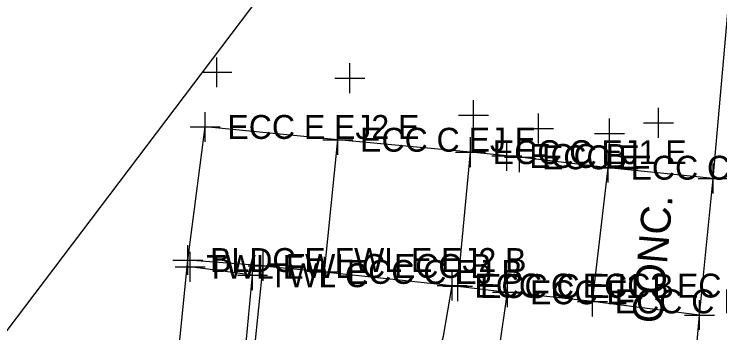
# Model space of a CAD drawing. Extents: x 1363693 to 1365209, y 422201 to 424153.
# Drawn here: x 1364210.69 to 1364257.92, y 423541.91 to 423563.23 of the extents above; entities that cross this region are included whole.
import ezdxf

# ---------------------------------------------------------------- set-up
doc = ezdxf.new("R2010")
doc.units = 0
for name, color, linetype in [('BD_X_Building', 7, 'Continuous'), ('DR_X_Storm_Sewer', 7, 'Continuous'), ('O-ALGN-TEXT-BASELINE-WERK-CL-RW', 7, 'Continuous'), ('OWNERS', 7, 'Continuous'), ('PV_X_Driveway', 7, 'Continuous'), ('PV_X_Joint', 7, 'Continuous'), ('RD_X_Text', 7, 'Continuous'), ('SV_X_Original_Ground', 7, 'Continuous'), ('SV_X_Random_Point', 7, 'Continuous'), ('SV_X_Shot_Marker', 7, 'Continuous')]:
    doc.layers.add(name, color=color, linetype=linetype)

msp = doc.modelspace()

# ---------------------------------------------------------------- linework, layer by layer
at = {"layer": 'BD_X_Building'}
for p, q in [((1364218.654, 423510.332), (1364222.308, 423546.781)), ((1364227.355, 423546.383), (1364222.308, 423546.781)), ((1364226.645, 423545.765), (1364222.469, 423546.324)), ((1364226.74, 423540.546), (1364227.355, 423546.383)), ((1364226.162, 423540.704), (1364226.645, 423545.765))]:
    msp.add_line(p, q, dxfattribs=at)
at = {"layer": 'DR_X_Storm_Sewer'}
msp.add_line((1364665.519, 424143.756), (1364125.751, 423430.49), dxfattribs=at)
at = {"layer": 'O-ALGN-TEXT-BASELINE-WERK-CL-RW'}
msp.add_lwpolyline([(1364246.856, 423440.603), (1364248.104, 423453.853), (1364248.377, 423456.684), (1364249.2, 423465.481), (1364251.088, 423485.954), (1364251.263, 423487.647), (1364251.52, 423490.318), (1364252.027, 423495.547), (1364252.167, 423496.873), (1364253.921, 423515.258), (1364256.29, 423540.114), (1364256.554, 423543.102), (1364257.462, 423552.231), (1364258.571, 423564.887)], dxfattribs=at)
at = {"layer": 'OWNERS'}
for points in [[(1364257.462, 423552.231), (1364250.444, 423552.957), (1364244.512, 423553.653)], [(1364256.554, 423543.102), (1364249.387, 423544.014), (1364243.706, 423544.621)]]:
    msp.add_lwpolyline(points, dxfattribs=at)
at = {"layer": 'PV_X_Driveway'}
for points in [[(1364244.512, 423553.653), (1364243.657, 423553.743), (1364241.225, 423553.995), (1364232.347, 423554.826), (1364223.467, 423555.683)], [(1364257.462, 423552.231), (1364250.444, 423552.957), (1364244.512, 423553.653)], [(1364227.355, 423546.383), (1364231.456, 423545.987), (1364239.994, 423545.072), (1364240.371, 423545.039), (1364243.706, 423544.621)], [(1364228.606, 423528.984), (1364230.115, 423528.791), (1364231.625, 423528.97), (1364233.047, 423529.51), (1364233.047, 423529.51), (1364234.666, 423530.74), (1364235.801, 423532.426), (1364235.801, 423532.426), (1364237.301, 423535.338), (1364238.501, 423538.385), (1364238.501, 423538.385), (1364239.424, 423541.689), (1364239.994, 423545.072), (1364239.994, 423545.072)], [(1364228.245, 423525.134), (1364230.421, 423524.942), (1364232.588, 423525.223), (1364234.644, 423525.962), (1364234.644, 423525.962), (1364236.522, 423527.149), (1364238.095, 423528.717), (1364239.288, 423530.591), (1364239.288, 423530.591), (1364240.873, 423533.703), (1364242.131, 423536.96), (1364242.131, 423536.96), (1364243.139, 423540.745), (1364243.706, 423544.621), (1364243.706, 423544.621)], [(1364256.554, 423543.102), (1364249.387, 423544.014), (1364243.706, 423544.621)]]:
    msp.add_lwpolyline(points, dxfattribs=at)
at = {"layer": 'PV_X_Joint'}
for p, q in [((1364222.308, 423546.781), (1364223.467, 423555.683)), ((1364231.456, 423545.987), (1364232.347, 423554.826)), ((1364240.371, 423545.039), (1364241.225, 423553.995)), ((1364249.387, 423544.014), (1364250.444, 423552.957))]:
    msp.add_line(p, q, dxfattribs=at)
at = {"layer": 'SV_X_Original_Ground'}
for p, q in [((1364224.248, 423558.338), (1364224.248, 423560.338)), ((1364233.16, 423557.944), (1364233.16, 423559.944)), ((1364223.248, 423559.338), (1364225.248, 423559.338)), ((1364232.16, 423558.944), (1364234.16, 423558.944)), ((1364241.431, 423555.479), (1364241.431, 423557.479)), ((1364253.811, 423554.963), (1364253.811, 423556.963)), ((1364240.431, 423556.479), (1364242.431, 423556.479)), ((1364245.771, 423554.583), (1364245.771, 423556.583)), ((1364250.531, 423554.253), (1364250.531, 423556.253)), ((1364252.811, 423555.963), (1364254.811, 423555.963)), ((1364244.771, 423555.583), (1364246.771, 423555.583)), ((1364249.531, 423555.253), (1364251.531, 423555.253))]:
    msp.add_line(p, q, dxfattribs=at)
at = {"layer": 'SV_X_Random_Point'}
for p, q in [((1364222.308, 423545.781), (1364222.308, 423547.781)), ((1364222.469, 423545.324), (1364222.469, 423547.324)), ((1364227.355, 423545.383), (1364227.355, 423547.383)), ((1364221.308, 423546.781), (1364223.308, 423546.781)), ((1364226.645, 423544.765), (1364226.645, 423546.765)), ((1364221.469, 423546.324), (1364223.469, 423546.324)), ((1364226.355, 423546.383), (1364228.355, 423546.383)), ((1364225.645, 423545.765), (1364227.645, 423545.765))]:
    msp.add_line(p, q, dxfattribs=at)
at = {"layer": 'SV_X_Shot_Marker'}
for p, q in [((1364223.467, 423554.683), (1364223.467, 423556.683)), ((1364222.467, 423555.683), (1364224.467, 423555.683)), ((1364232.347, 423553.826), (1364232.347, 423555.826)), ((1364241.225, 423552.995), (1364241.225, 423554.995)), ((1364231.347, 423554.826), (1364233.347, 423554.826)), ((1364243.657, 423552.743), (1364243.657, 423554.743)), ((1364244.512, 423552.653), (1364244.512, 423554.653)), ((1364240.225, 423553.995), (1364242.225, 423553.995)), ((1364242.657, 423553.743), (1364244.657, 423553.743)), ((1364243.512, 423553.653), (1364245.512, 423553.653)), ((1364250.444, 423551.957), (1364250.444, 423553.957)), ((1364257.462, 423551.231), (1364257.462, 423553.231)), ((1364249.444, 423552.957), (1364251.444, 423552.957)), ((1364256.462, 423552.231), (1364258.462, 423552.231)), ((1364231.456, 423544.987), (1364231.456, 423546.987)), ((1364239.994, 423544.072), (1364239.994, 423546.072)), ((1364240.371, 423544.039), (1364240.371, 423546.039)), ((1364230.456, 423545.987), (1364232.456, 423545.987)), ((1364243.706, 423543.621), (1364243.706, 423545.621)), ((1364238.994, 423545.072), (1364240.994, 423545.072)), ((1364239.371, 423545.039), (1364241.371, 423545.039)), ((1364242.706, 423544.621), (1364244.706, 423544.621)), ((1364249.387, 423543.014), (1364249.387, 423545.014)), ((1364248.387, 423544.014), (1364250.387, 423544.014)), ((1364256.554, 423542.102), (1364256.554, 423544.102)), ((1364255.554, 423543.102), (1364257.554, 423543.102))]:
    msp.add_line(p, q, dxfattribs=at)

# ---------------------------------------------------------------- texts
at = {"layer": 'RD_X_Text'}
msp.add_text('CONC.', height=2, rotation=85.0992, dxfattribs=at).set_placement((1364254.029, 423542.485))
at = {"layer": 'SV_X_Random_Point'}
for s, p in [('BLDC E FWL E EJ2 B', (1364223.808, 423545.981)), ('TWL E', (1364223.54, 423545.524)), ('FWL C ECC B', (1364228.855, 423545.583)), ('TWL C', (1364227.716, 423544.965))]:
    msp.add_text(s, height=1.6, dxfattribs=at).set_placement(p)
at = {"layer": 'SV_X_Shot_Marker'}
for s, p in [('ECC E EJ2 E', (1364224.967, 423554.883)), ('ECC C EJ E', (1364233.847, 423554.026)), ('ECC C EJ1 E', (1364242.725, 423553.195)), ('ECC B', (1364245.157, 423552.943)), ('ECC E', (1364246.012, 423552.853)), ('ECC C EJ E', (1364251.944, 423552.157)), ('ECC C EJ B', (1364232.956, 423545.187)), ('ECC C ECC3 EC E', (1364241.494, 423544.272)), ('ECC C EJ1 B', (1364241.871, 423544.239)), ('ECC E', (1364245.206, 423543.821)), ('ECC C EJ B', (1364250.887, 423543.214))]:
    msp.add_text(s, height=1.6, dxfattribs=at).set_placement(p)

doc.saveas('drawing.dxf')
